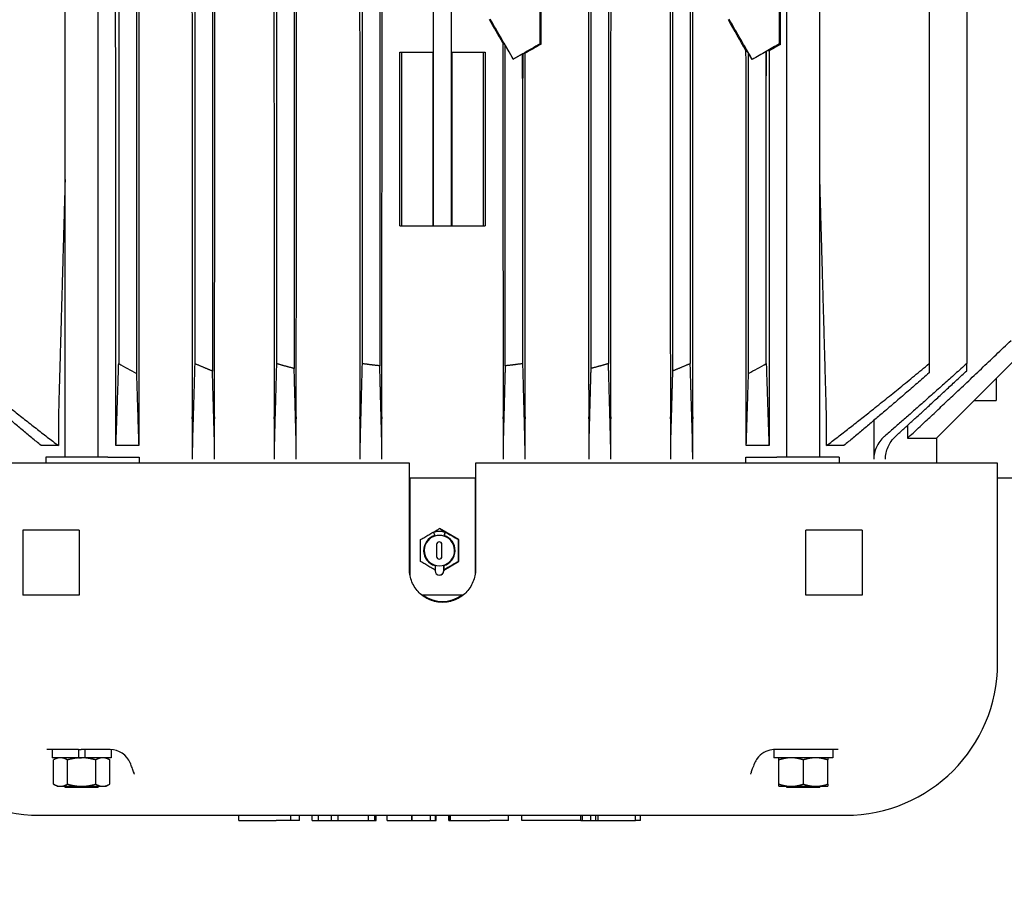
# Model space of a CAD drawing. Header units: inches. Extents: x 18 to 846, y -67 to 561.
# Tile 307 of 656: x 288 to 299, y 445 to 456. Entities that reach past the tile are written whole.
import ezdxf

# ---------------------------------------------------------------- set-up
doc = ezdxf.new("R2010")
doc.units = ezdxf.units.IN
doc.header["$LTSCALE"] = 24
doc.header["$MEASUREMENT"] = 0
doc.layers.add('Dimension (ANSI)', color=7, linetype='Continuous', lineweight=25)
doc.layers.add('Visible (ANSI)', color=7, linetype='Continuous', lineweight=30)
doc.styles.add('Note Text (ANSI)', font='tahoma.ttf')
doc.dimstyles.new('SB Fraction-16 (ANSI)', dxfattribs={"dimscale": 24, "dimtxt": 0.125, "dimasz": 0.098425, "dimexe": 0.125, "dimexo": 0.0625, "dimgap": 0.031496, "dimtad": 0, "dimtih": 1, "dimtoh": 1, "dimdec": 4, "dimrnd": 1e-08, "dimzin": 0, "dimdsep": 46, "dimlunit": 5, "dimtxsty": 'Note Text (ANSI)', "dimcen": 0.09, "dimdle": 0.393701, "dimclrd": 256, "dimclre": 256, "dimclrt": 256, "dimadec": 0, "dimazin": 3, "dimtfac": 0.96, "dimtofl": 0, "dimtmove": 0, "dimatfit": 3, "dimfxl": 1, "dimfrac": 2, "dimtolj": 1, "dimtzin": 12, "dimlwd": -1, "dimlwe": -1, "dimarcsym": 0})

# ---------------------------------------------------------------- blocks, each defined once
blk = doc.blocks.new('*D18')
at = {"layer": 'Defpoints', "color": 0, "transparency": 16777216}
for p in [(331.678, 544.007), (242.86, 406.007), (331.678, 406.007)]:
    blk.add_point(p, dxfattribs=at)
at = {"layer": 'Dimension (ANSI)', "transparency": 16777216}
for p, q in [((330.178, 544.007), (239.86, 544.007)), ((242.86, 541.645), (242.86, 486.331)), ((242.86, 408.369), (242.86, 481.682)), ((330.178, 406.007), (239.86, 406.007))]:
    blk.add_line(p, q, dxfattribs=at)
for points in [[(242.466, 541.645), (243.253, 541.645), (242.86, 544.007)], [(242.466, 408.369), (243.253, 408.369), (242.86, 406.007)]]:
    blk.add_solid(points, dxfattribs=at)
at = {"layer": 'Dimension (ANSI)', "transparency": 16777216, "insert": (239.783, 485.575), "char_height": 3, "attachment_point": 1, "style": 'Note Text (ANSI)'}
blk.add_mtext('\\A1;138', dxfattribs=at)

msp = doc.modelspace()

# ---------------------------------------------------------------- linework, layer by layer
at = {"layer": 'Visible (ANSI)'}
for p, q in [((298.74139, 463.69049), (298.74139, 451.69965)), ((298.3089, 463.53777), (298.3089, 451.69965)), ((288.36274, 450.62457), (288.36274, 462.38933)), ((288.74274, 450.62457), (288.74274, 462.38933)), ((288.97999, 462.38933), (288.97999, 451.69965)), ((289.18399, 462.38933), (289.18399, 451.58715)), ((289.85499, 462.38933), (289.85499, 451.69965)), ((290.05899, 462.38933), (290.05899, 451.61448)), ((290.79601, 462.38933), (290.79601, 451.69965)), ((291.00001, 462.38933), (291.00001, 451.64375)), ((291.78127, 462.38933), (291.78127, 451.69965)), ((291.98527, 462.38933), (291.98527, 451.67425)), ((294.41397, 462.38933), (294.41397, 451.64375)), ((294.61797, 462.38933), (294.61797, 451.69965)), ((295.35499, 462.38933), (295.35499, 451.61448)), ((295.55899, 462.38933), (295.55899, 451.69965)), ((296.67124, 450.62457), (296.67124, 462.38933)), ((297.05124, 450.62457), (297.05124, 462.38933)), ((292.60499, 453.28457), (292.60499, 456.65836)), ((292.80899, 453.28457), (292.80899, 456.65836)), ((293.83283, 455.38158), (293.83283, 456.13255)), ((296.58537, 455.38011), (296.58537, 456.13402)), ((293.40218, 455.39311), (293.42871, 455.36484)), ((293.42871, 455.36484), (293.52246, 455.20247)), ((293.42871, 451.67425), (293.42871, 455.36484)), ((293.84203, 455.37627), (293.83283, 455.38158)), ((296.22999, 455.27224), (296.20091, 455.30323)), ((296.5972, 455.37329), (296.58537, 455.38011)), ((292.21607, 455.28457), (292.23699, 455.28457)), ((292.23699, 455.28457), (292.59834, 455.28457)), ((292.23699, 455.28457), (292.23699, 453.28457)), ((292.59834, 453.28457), (292.59834, 455.28457)), ((292.81565, 455.28457), (292.81565, 453.28457)), ((292.81565, 455.28457), (293.17699, 455.28457)), ((293.17699, 455.28457), (293.19792, 455.28457)), ((293.17699, 455.28457), (293.17699, 453.28457)), ((293.52246, 455.20247), (293.62996, 455.26462)), ((293.52246, 455.20247), (293.5225, 455.20264)), ((293.62996, 454.98154), (293.62996, 455.26462)), ((293.63272, 455.26621), (293.66018, 455.27151)), ((293.63272, 455.26621), (293.63272, 454.98313)), ((296.27176, 455.19989), (296.22999, 455.27224)), ((296.22999, 451.58715), (296.22999, 455.27224)), ((296.43331, 455.29328), (296.27176, 455.19989)), ((296.27176, 455.19989), (296.2721, 455.20115)), ((296.43331, 455.29328), (296.43331, 455.01238)), ((296.46906, 455.30045), (296.434, 455.29367)), ((296.434, 455.01278), (296.434, 455.29367)), ((293.62996, 454.98154), (293.63271, 454.98313)), ((293.63271, 451.69965), (293.63271, 454.98313)), ((293.63271, 454.98313), (293.63272, 454.98313)), ((296.43399, 455.01277), (296.43331, 455.01238)), ((296.434, 455.01278), (296.43399, 455.01277)), ((296.43399, 451.69965), (296.43399, 455.01277)), ((292.21719, 453.28457), (292.23699, 453.28457)), ((292.23699, 453.28457), (292.59834, 453.28457)), ((292.59834, 453.28457), (292.60499, 453.28457)), ((292.60499, 453.28457), (292.80899, 453.28457)), ((292.80899, 453.28457), (292.81565, 453.28457)), ((292.81565, 453.28457), (293.17699, 453.28457)), ((293.17699, 453.28457), (293.19679, 453.28457)), ((298.39424, 450.84207), (299.48699, 451.93482)), ((298.3089, 451.69965), (298.3089, 451.59281)), ((298.74139, 451.61777), (298.74139, 451.69965)), ((299.08199, 451.52982), (299.08199, 451.27557)), ((298.82774, 451.27557), (299.08199, 451.27557)), ((288.28556, 451.0649), (288.28556, 450.7569)), ((288.94817, 450.7569), (288.94817, 451.0649)), ((289.21013, 451.0649), (289.21013, 450.7569)), ((289.82668, 451.0649), (289.82668, 450.60157)), ((290.08359, 450.60157), (290.08359, 451.0649)), ((290.76979, 451.0649), (290.76979, 450.60157)), ((291.024, 450.60157), (291.024, 451.0649)), ((291.75619, 451.0649), (291.75619, 450.60157)), ((292.00939, 450.60157), (292.00939, 451.0649)), ((293.4046, 451.0649), (293.4046, 450.60157)), ((293.65779, 450.60157), (293.65779, 451.0649)), ((294.38998, 451.0649), (294.38998, 450.60157)), ((294.64419, 450.60157), (294.64419, 451.0649)), ((295.3304, 451.0649), (295.3304, 450.60157)), ((295.58731, 450.60157), (295.58731, 451.0649)), ((296.20386, 450.7569), (296.20386, 451.0649)), ((296.46581, 451.0649), (296.46581, 450.7569)), ((297.12842, 450.7569), (297.12842, 451.0649)), ((297.67158, 451.04511), (297.67158, 450.60157)), ((298.06103, 450.98906), (298.06103, 450.84207)), ((298.06103, 450.84207), (298.39424, 450.84207)), ((298.39424, 450.84207), (298.39424, 450.55244)), ((288.28556, 450.7569), (288.08685, 450.7569)), ((289.21013, 450.7569), (288.94817, 450.7569)), ((296.46581, 450.7569), (296.20386, 450.7569)), ((297.32713, 450.7569), (297.12842, 450.7569)), ((292.32699, 450.55244), (286.31699, 450.55244)), ((288.85646, 450.62457), (288.14113, 450.62457)), ((288.14113, 450.62457), (288.14113, 450.55244)), ((288.85646, 450.62457), (289.21576, 450.62457)), ((289.21576, 450.62457), (289.21576, 450.55244)), ((292.32699, 449.33244), (292.32699, 450.55244)), ((299.09699, 450.55244), (293.08699, 450.55244)), ((293.08699, 450.55244), (293.08699, 449.33244)), ((296.19822, 450.55244), (296.19822, 450.62457)), ((296.19822, 450.62457), (296.55753, 450.62457)), ((297.27286, 450.62457), (296.55753, 450.62457)), ((297.27286, 450.62457), (297.27286, 450.55244)), ((299.09699, 448.25244), (299.09699, 450.55244)), ((293.08699, 450.38257), (292.32699, 450.38257)), ((292.33199, 450.38257), (292.33199, 449.271)), ((293.08199, 450.38257), (293.08199, 449.271)), ((299.95699, 450.38183), (299.09699, 450.38183)), ((288.52331, 449.78457), (287.87678, 449.78457)), ((287.87678, 449.78457), (287.87678, 449.03457)), ((288.52331, 449.78457), (288.52331, 449.03457)), ((292.67259, 449.80127), (292.67228, 449.80127)), ((292.89133, 449.67497), (292.67259, 449.80127)), ((297.53721, 449.78457), (296.89068, 449.78457)), ((296.89068, 449.03457), (296.89068, 449.78457)), ((297.53721, 449.78457), (297.53721, 449.03457)), ((292.61371, 449.73084), (292.61853, 449.71558)), ((292.61853, 449.71558), (292.61853, 449.71558)), ((292.66939, 449.64818), (292.67003, 449.64818)), ((292.72858, 449.73084), (292.72377, 449.71558)), ((292.72377, 449.71558), (292.72378, 449.71558)), ((292.72378, 449.71558), (292.72388, 449.71558)), ((292.72388, 449.71558), (292.72869, 449.73084)), ((292.72877, 449.73084), (292.72576, 449.7213)), ((292.72576, 449.7213), (292.72587, 449.7213)), ((292.72587, 449.7213), (292.72887, 449.73084)), ((292.82835, 449.63906), (292.8284, 449.63903)), ((292.82837, 449.63903), (292.8284, 449.63903)), ((292.8284, 449.63898), (292.8284, 449.63903)), ((292.89133, 449.67497), (292.89103, 449.67497)), ((292.89133, 449.42238), (292.89133, 449.67497)), ((292.63939, 449.61818), (292.63939, 449.47918)), ((292.69939, 449.47918), (292.69939, 449.61818)), ((292.70003, 449.47918), (292.70003, 449.61818)), ((292.66939, 449.44918), (292.67003, 449.44918)), ((292.72154, 449.32435), (292.89133, 449.42238)), ((292.8284, 449.45832), (292.82835, 449.4583)), ((292.82837, 449.45832), (292.8284, 449.45832)), ((292.8284, 449.45832), (292.8284, 449.45838)), ((292.89133, 449.42238), (292.89103, 449.42238)), ((292.62133, 449.37472), (292.62133, 449.31682)), ((292.67115, 449.37368), (292.67126, 449.37368)), ((292.72133, 449.37472), (292.72154, 449.37472)), ((292.72133, 449.31682), (292.72133, 449.37472)), ((292.72154, 449.37472), (292.72154, 449.31682)), ((292.67133, 449.26682), (292.67154, 449.26682)), ((288.52331, 449.03457), (287.87678, 449.03457)), ((292.94294, 449.03457), (292.47105, 449.03457)), ((297.53721, 449.03457), (296.89068, 449.03457)), ((288.21274, 447.25784), (288.15182, 447.25784)), ((288.51536, 447.25784), (288.21274, 447.25784)), ((288.21274, 447.25784), (288.21274, 447.16384)), ((288.51536, 447.25784), (288.51536, 447.16384)), ((288.51536, 447.25784), (288.54637, 447.25784)), ((288.59011, 447.25784), (288.54637, 447.25784)), ((288.68633, 447.25784), (288.59011, 447.25784)), ((288.59011, 447.25784), (288.59011, 447.16384)), ((288.88224, 447.25784), (288.68633, 447.25784)), ((288.89274, 447.25762), (288.89274, 447.16384)), ((296.52124, 447.25762), (296.52124, 447.16384)), ((296.72765, 447.25784), (296.53174, 447.25784)), ((297.19918, 447.25784), (296.72765, 447.25784)), ((297.19918, 447.25784), (297.19918, 447.16384)), ((297.26216, 447.25784), (297.19918, 447.25784)), ((288.51536, 447.16384), (288.21274, 447.16384)), ((288.27149, 447.16384), (288.22798, 447.13872)), ((288.51536, 447.16384), (288.55274, 447.16384)), ((288.59011, 447.16384), (288.55274, 447.16384)), ((288.89274, 447.16384), (288.59011, 447.16384)), ((288.83399, 447.16384), (288.8775, 447.13872)), ((297.19918, 447.16384), (296.52124, 447.16384)), ((296.57999, 447.13872), (296.57999, 447.16384)), ((297.14249, 447.16384), (297.14249, 447.13872)), ((288.22798, 446.86084), (288.22798, 447.13872)), ((288.39036, 446.86084), (288.39036, 447.13872)), ((288.71512, 446.86084), (288.71512, 447.13872)), ((288.8775, 446.86084), (288.8775, 447.13872)), ((296.30023, 447.10207), (296.30024, 447.10208)), ((296.57999, 446.86084), (296.57999, 447.13872)), ((296.86124, 446.86084), (296.86124, 447.13872)), ((297.14249, 446.86084), (297.14249, 447.13872)), ((288.27149, 446.83572), (288.22798, 446.86084)), ((288.27149, 446.83572), (288.30917, 446.83572)), ((288.30917, 446.83572), (288.55274, 446.83572)), ((288.36274, 446.82057), (288.36274, 446.83572)), ((288.74274, 446.82057), (288.36274, 446.82057)), ((288.55274, 446.83572), (288.79631, 446.83572)), ((288.74274, 446.82057), (288.74274, 446.83572)), ((288.79631, 446.83572), (288.83399, 446.83572)), ((288.83399, 446.83572), (288.8775, 446.86084)), ((296.57999, 446.83572), (296.57999, 446.86084)), ((296.57999, 446.83572), (296.72062, 446.83572)), ((296.67124, 446.82057), (296.67124, 446.83572)), ((297.05124, 446.82057), (296.67124, 446.82057)), ((296.72062, 446.83572), (297.00187, 446.83572)), ((297.00187, 446.83572), (297.14249, 446.83572)), ((297.05124, 446.82057), (297.05124, 446.83572)), ((297.14249, 446.86084), (297.14249, 446.83572)), ((288.06699, 446.50244), (297.34699, 446.50244)), ((290.36084, 446.44244), (290.36084, 446.50244)), ((290.95982, 446.44244), (290.95982, 446.50244)), ((291.05938, 446.44244), (291.05938, 446.50244)), ((291.20717, 446.44244), (291.20717, 446.50244)), ((291.27968, 446.44244), (291.27968, 446.50244)), ((291.42824, 446.44244), (291.42824, 446.50244)), ((291.50443, 446.44244), (291.50443, 446.50244)), ((291.85459, 446.44244), (291.85459, 446.50244)), ((291.9271, 446.44244), (291.9271, 446.50244)), ((291.94261, 446.44244), (291.94261, 446.50244)), ((292.07032, 446.44244), (292.07032, 446.50244)), ((292.35414, 446.44244), (292.35414, 446.50244)), ((292.35708, 446.44244), (292.35708, 446.50244)), ((292.56844, 446.44244), (292.56844, 446.50244)), ((292.62836, 446.44244), (292.62836, 446.50244)), ((292.63448, 446.44244), (292.63448, 446.50244)), ((292.7795, 446.44244), (292.7795, 446.50244)), ((292.78191, 446.44244), (292.78191, 446.50244)), ((292.79519, 446.44244), (292.79519, 446.50244)), ((292.79761, 446.44244), (292.79761, 446.50244)), ((293.46862, 446.44244), (293.46862, 446.50244)), ((293.61872, 446.44244), (293.61872, 446.50244)), ((294.30114, 446.44244), (294.30114, 446.50244)), ((294.31815, 446.44244), (294.31815, 446.50244)), ((294.41459, 446.44244), (294.41459, 446.50244)), ((294.47233, 446.44244), (294.47233, 446.50244)), ((294.50036, 446.44244), (294.50036, 446.50244)), ((294.92717, 446.44244), (294.92717, 446.50244)), ((294.98787, 446.44244), (294.98787, 446.50244)), ((290.36084, 446.44244), (290.79166, 446.44244)), ((290.95982, 446.44244), (290.79166, 446.44244)), ((291.05938, 446.44244), (290.95982, 446.44244)), ((291.20717, 446.44244), (291.27968, 446.44244)), ((291.27968, 446.44244), (291.42824, 446.44244)), ((291.42824, 446.44244), (291.50443, 446.44244)), ((291.50443, 446.44244), (291.85459, 446.44244)), ((291.85459, 446.44244), (291.9271, 446.44244)), ((291.9271, 446.44244), (291.94261, 446.44244)), ((292.07032, 446.44244), (292.35414, 446.44244)), ((292.35414, 446.44244), (292.35708, 446.44244)), ((292.35708, 446.44244), (292.56844, 446.44244)), ((292.56844, 446.44244), (292.62836, 446.44244)), ((292.62836, 446.44244), (292.63448, 446.44244)), ((292.7795, 446.44244), (292.78191, 446.44244)), ((292.78191, 446.44244), (292.79519, 446.44244)), ((292.79519, 446.44244), (292.79761, 446.44244)), ((292.79761, 446.44244), (293.25267, 446.44244)), ((293.46862, 446.44244), (293.25267, 446.44244)), ((293.83961, 446.44244), (293.61872, 446.44244)), ((294.19781, 446.44244), (293.83961, 446.44244)), ((294.30114, 446.44244), (294.19781, 446.44244)), ((294.30114, 446.44244), (294.31815, 446.44244)), ((294.31815, 446.44244), (294.41459, 446.44244)), ((294.41459, 446.44244), (294.47233, 446.44244)), ((294.47233, 446.44244), (294.50036, 446.44244)), ((294.50036, 446.44244), (294.92717, 446.44244)), ((294.98787, 446.44244), (294.92717, 446.44244))]:
    msp.add_line(p, q, dxfattribs=at)
for centre, radius, start, end in [((292.70699, 449.34244), 0.38, 234.115219, 305.884781), ((288.06699, 448.25244), 1.75, 180, 270), ((297.34699, 448.25244), 1.75, 270, 0)]:
    msp.add_arc(centre, radius, start, end, dxfattribs=at)
for centre, major_axis, ratio, start_param, end_param in [((292.91319, 456.14312), (5.57896, -9.66377), 0.0043602, 1.490591, 1.51810098), ((292.70699, 456.50031), (-6.62943, 11.48338), 0.00436318, 4.59662436, 4.63688796), ((292.90942, 460.9279), (-5.47686, 9.48692), 0.0043602, 4.07523509, 4.12087326), ((292.70699, 461.27855), (-6.62943, 11.48338), 0.00436318, 4.15217422, 4.19891145), ((292.70699, 454.66486), (-6.62955, -3.83294), 0.00755504, 4.53737415, 4.56792805), ((292.63777, 454.62483), (-5.61146, -3.24432), 0.00755446, 4.49173297, 4.52479877), ((292.70699, 453.08376), (6.62955, 3.83294), 0.00755504, 0.94153803, 0.96941358), ((292.63735, 453.04349), (5.6452, 3.26383), 0.00755446, 0.78900398, 0.82037259), ((292.74978, 454.66799), (7.59503, 4.39081), 0.00872654, 1.44960365, 1.46383663), ((292.70699, 453.08376), (6.62955, 3.83294), 0.00755504, 0.96954021, 0.99865589), ((289.04611, 451.0649), (0.00001, -0.76081), 0.99965805, 4.68432859, 4.71237305), ((288.929, 451.0649), (0, 0.73302), 0.02614548, 4.71239028, 4.74149801), ((289.23121, 451.0649), (0, -0.80455), 0.02619927, 4.68586881, 4.71238825), ((289.80447, 451.0649), (0, -0.84878), 0.02615963, 1.5707968, 1.59593392), ((290.10713, 451.0649), (0, 0.89907), 0.02618905, 1.5470652, 1.57079606), ((290.74543, 451.0649), (0, -0.93099), 0.02616797, 1.57079649, 1.59371351), ((291.04921, 451.0649), (0, 0.96264), 0.02618283, 1.54863297, 1.57079625), ((291.73051, 451.0649), (0, -0.98122), 0.02617308, 1.57079636, 1.59254002), ((292.03544, 451.0649), (0, 0.99532), 0.02617877, 1.54936078, 1.57079632), ((293.37854, 451.0649), (0, -0.99532), 0.02617877, 1.57079634, 1.59223188), ((293.68347, 451.0649), (0, 0.98122), 0.02617308, 1.54905263, 1.57079629), ((294.36478, 451.0649), (0, -0.96264), 0.02618283, 1.57079641, 1.59295968), ((294.66856, 451.0649), (0, 0.93099), 0.02616797, 1.54787915, 1.57079617), ((295.30685, 451.0649), (0, -0.89907), 0.02618905, 1.5707966, 1.59452745), ((295.60951, 451.0649), (0, 0.84878), 0.02615963, 1.54565873, 1.57079585), ((296.18278, 451.0649), (0, 0.80455), 0.02619927, 4.71238972, 4.73890915), ((296.48498, 451.0649), (0, -0.73302), 0.02614548, 4.68327995, 4.71238768), ((296.36788, 451.0649), (0.00001, 0.76081), 0.99965805, 4.71240491, 4.74044937), ((291.99952, 450.60162), (0, 0.37498), 0.02630003, 4.71224058, 5.49762332), ((293.41446, 450.60162), (0, 0.37498), 0.02630001, 0.78556196, 1.57094538), ((292.61386, 449.73084), (-0.00857, 0.02718), 0.00488276, 0.00000002, 1.56925679), ((292.72873, 449.73084), (0.00857, 0.02718), 0.00488276, 4.71392853, 7.85552118), ((292.67115, 449.54868), (0.05262, 0.1669), 0.99998926, 0.61086524, 6.28318531), ((292.67133, 449.54868), (-0.05459, 0.17257), 0.99998928, 0, 2.55530598), ((292.67115, 449.54868), (0.05262, 0.1669), 0.99998926, 0, 0.61086524), ((292.67115, 449.54868), (-0.05262, 0.1669), 0.99998926, 5.97776732, 6.28318531), ((292.66939, 449.61818), (0, 0.03), 0.99998689, 4.71238898, 7.85398163), ((292.67003, 449.61818), (0, 0.03), 0.99998689, 4.71238898, 6.28318531), ((292.67126, 449.54868), (0.05262, 0.1669), 0.99998926, 3.44702527, 6.28318531), ((292.67133, 449.54868), (0.05, -0.17396), 0.99998889, 0, 2.55627715), ((292.67154, 449.54868), (0.05, -0.17396), 0.99998889, 0, 2.55678971), ((292.72873, 449.73084), (0.00226, 0.00715), 0.00488276, 4.71392853, 7.85552118), ((292.66939, 449.47918), (0, -0.03), 0.99998689, 4.71238898, 7.85398163), ((292.67003, 449.47918), (0, -0.03), 0.99998689, 0, 1.57079633), ((292.67133, 449.31682), (0, -0.05), 0.99998689, 4.71238898, 7.85398163), ((292.67154, 449.31682), (0, -0.05), 0.99998689, 0, 1.57079633), ((288.88224, 447.00784), (0, 0.25), 0.99995193, 5.10788977, 6.28318531)]:
    msp.add_ellipse(centre, major_axis=major_axis, ratio=ratio, start_param=start_param, end_param=end_param, dxfattribs=at)
for points, weights in [([(288.94816, 451.08623), (288.94558, 454.46963), (288.94307, 457.69507)], [1.0000344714, 1.00034314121, 1.00035165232]), ([(289.21476, 457.69507), (289.21248, 454.45566), (289.21014, 451.08623)], [1.00028678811, 1.00028110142, 1.00002835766]), ([(293.84203, 455.37627), (293.8421, 455.75769), (293.84218, 456.13794)], [1.00003870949, 1.00003591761, 1.00003091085]), ([(288.36274, 453.81742), (288.3245, 452.46407), (288.28586, 451.08623)], [1.00021807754, 1.000148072, 1.00003187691]), ([(297.12812, 451.08623), (297.08949, 452.46407), (297.05124, 453.81742)], [1.00003187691, 1.000148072, 1.00021807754]), ([(298.06103, 450.84207), (298.60291, 451.34741), (299.2519, 451.9663)], [1.00227690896, 1.03212060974, 1.05319756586]), ([(287.10509, 451.69965), (287.7405, 451.17166), (288.28556, 450.7569)], [1.05862236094, 1.03520143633, 1.00299421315]), ([(288.94817, 450.7569), (288.96286, 451.16828), (288.97999, 451.69965)], [1.00314137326, 1.03668005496, 1.06090413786]), ([(289.85499, 451.69965), (289.84169, 451.24667), (289.83005, 450.86673)], [1.06225396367, 1.04407366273, 1.02017295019]), ([(290.05899, 451.61448), (289.95765, 451.65549), (289.85499, 451.69965)], [1.9737004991, 1.96726307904, 1.96037653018]), ([(290.79601, 451.69965), (290.78367, 451.25175), (290.77287, 450.86673)], [1.05595468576, 1.03934666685, 1.01782321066]), ([(291.00001, 451.64375), (290.89845, 451.67012), (290.79601, 451.69965)], [1.93958493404, 1.93563474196, 1.93123151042]), ([(291.78127, 451.69965), (291.76946, 451.25437), (291.75912, 450.86673)], [1.0525720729, 1.03683590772, 1.01659852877]), ([(291.98527, 451.67425), (291.88347, 451.68538), (291.78127, 451.69965)], [1.9173354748, 1.91571723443, 1.91364557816]), ([(292.0065, 450.86673), (291.99658, 451.24399), (291.98527, 451.67425)], [1.01627532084, 1.0355943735, 1.05077090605]), ([(293.42871, 451.67425), (293.41741, 451.24399), (293.40749, 450.86673)], [1.02101332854, 1.0165948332, 1.00786981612]), ([(293.63271, 451.69965), (293.53051, 451.68538), (293.42871, 451.67425)], [1.28075399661, 1.28214050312, 1.28322354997]), ([(293.65486, 450.86673), (293.64453, 451.25437), (293.63271, 451.69965)], [1.0078882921, 1.01684422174, 1.02112218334]), ([(294.61797, 451.69965), (294.51554, 451.67012), (294.41397, 451.64375)], [1.93123151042, 1.93563474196, 1.93958493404]), ([(294.64111, 450.86673), (294.63032, 451.25175), (294.61797, 451.69965)], [1.01781936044, 1.03934294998, 1.05595112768]), ([(295.55899, 451.69965), (295.45633, 451.65549), (295.35499, 451.61448)], [1.96037653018, 1.96726307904, 1.9737004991]), ([(295.58393, 450.86673), (295.5723, 451.24667), (295.55899, 451.69965)], [1.0201689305, 1.0440697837, 1.06225025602]), ([(296.43399, 451.69965), (296.45112, 451.16828), (296.46581, 450.7569)], [1.0260581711, 1.01875002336, 1.00164096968]), ([(297.12842, 450.7569), (297.67348, 451.17166), (298.3089, 451.69965)], [1.00299421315, 1.03520143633, 1.05862236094]), ([(298.74139, 451.69965), (298.23853, 451.24742), (297.79885, 450.86673)], [1.06133826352, 1.0433822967, 1.01982555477]), ([(288.08685, 450.7569), (287.62958, 451.13536), (287.10509, 451.59281)], [1.00268419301, 1.0289065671, 1.04898438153]), ([(289.18399, 451.58715), (289.19795, 451.13118), (289.21013, 450.7569)], [1.05025138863, 1.029695, 1.00278448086]), ([(290.08039, 450.86673), (290.07034, 451.21352), (290.05899, 451.61448)], [1.01867565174, 1.03891055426, 1.05489743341]), ([(291.02102, 450.86673), (291.01118, 451.22922), (291.00001, 451.64375)], [1.01703145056, 1.03640987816, 1.05171442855]), ([(294.41397, 451.64375), (294.40281, 451.22922), (294.39297, 450.86673)], [1.05171779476, 1.03641338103, 1.01703507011]), ([(295.35499, 451.61448), (295.34364, 451.21352), (295.33359, 450.86673)], [1.0549012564, 1.03891452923, 1.01867975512]), ([(296.20386, 450.7569), (296.21603, 451.13118), (296.22999, 451.58715)], [1.00142827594, 1.0149513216, 1.02177256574]), ([(298.3089, 451.59281), (297.78441, 451.13536), (297.32713, 450.7569)], [1.04898438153, 1.0289065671, 1.00268419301]), ([(297.92716, 450.86673), (298.3095, 451.21538), (298.74139, 451.61777)], [1.01843020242, 1.03852001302, 1.05439619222]), ([(288.30917, 447.16384), (288.27149, 447.16384), (288.22798, 447.13872)], [2.13159137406, 2.13159137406, 1.97854999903]), ([(288.39036, 447.13872), (288.34685, 447.16384), (288.30917, 447.16384)], [1.97854999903, 2.13159137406, 2.13159137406]), ([(288.55274, 447.16384), (288.47738, 447.16384), (288.39036, 447.13872)], [2.13159137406, 2.13159137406, 1.97854999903]), ([(288.71512, 447.13872), (288.6281, 447.16384), (288.55274, 447.16384)], [1.97854999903, 2.13159137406, 2.13159137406]), ([(288.79631, 447.16384), (288.75863, 447.16384), (288.71512, 447.13872)], [2.13159137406, 2.13159137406, 1.97854999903]), ([(288.8775, 447.13872), (288.83399, 447.16384), (288.79631, 447.16384)], [1.97854999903, 2.13159137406, 2.13159137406]), ([(296.72062, 447.16384), (296.65536, 447.16384), (296.57999, 447.13872)], [2.13159137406, 2.13159137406, 1.97854999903]), ([(296.86124, 447.13872), (296.78588, 447.16384), (296.72062, 447.16384)], [1.97854999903, 2.13159137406, 2.13159137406]), ([(297.00187, 447.16384), (296.93661, 447.16384), (296.86124, 447.13872)], [2.13159137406, 2.13159137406, 1.97854999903]), ([(297.14249, 447.13872), (297.06713, 447.16384), (297.00187, 447.16384)], [1.97854999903, 2.13159137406, 2.13159137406]), ([(288.22798, 446.86084), (288.27149, 446.83572), (288.30917, 446.83572)], [1.97854999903, 2.13159137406, 2.13159137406]), ([(288.30917, 446.83572), (288.34685, 446.83572), (288.39036, 446.86084)], [2.13159137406, 2.13159137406, 1.97854999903]), ([(288.39036, 446.86084), (288.47738, 446.83572), (288.55274, 446.83572)], [1.97854999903, 2.13159137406, 2.13159137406]), ([(288.55274, 446.83572), (288.6281, 446.83572), (288.71512, 446.86084)], [2.13159137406, 2.13159137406, 1.97854999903]), ([(288.71512, 446.86084), (288.75863, 446.83572), (288.79631, 446.83572)], [1.97854999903, 2.13159137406, 2.13159137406]), ([(288.79631, 446.83572), (288.83399, 446.83572), (288.8775, 446.86084)], [2.13159137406, 2.13159137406, 1.97854999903]), ([(296.57999, 446.86084), (296.65536, 446.83572), (296.72062, 446.83572)], [1.97854999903, 2.13159137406, 2.13159137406]), ([(296.72062, 446.83572), (296.78588, 446.83572), (296.86124, 446.86084)], [2.13159137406, 2.13159137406, 1.97854999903]), ([(296.86124, 446.86084), (296.93661, 446.83572), (297.00187, 446.83572)], [1.97854999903, 2.13159137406, 2.13159137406]), ([(297.00187, 446.83572), (297.06713, 446.83572), (297.14249, 446.86084)], [2.13159137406, 2.13159137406, 1.97854999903])]:
    msp.add_rational_spline(points, weights, degree=2, dxfattribs=at)
for points in [[(289.8223, 457.69507), (289.82376, 455.49213), (289.82522, 453.28918), (289.82667, 451.08623)], [(290.08359, 451.08623), (290.08496, 453.28918), (290.08633, 455.49212), (290.08771, 457.69507)], [(290.76581, 457.69507), (290.76714, 455.49212), (290.76846, 453.28918), (290.76978, 451.08623)], [(291.02401, 451.08623), (291.02529, 453.28918), (291.02657, 455.49212), (291.02785, 457.69507)], [(291.75242, 457.69507), (291.75368, 455.49212), (291.75493, 453.28918), (291.75619, 451.08623)], [(292.00939, 451.08623), (292.01063, 453.28918), (292.01186, 455.49212), (292.0131, 457.69507)], [(294.38614, 457.69507), (294.38742, 455.49212), (294.3887, 453.28918), (294.38997, 451.08623)], [(294.6442, 451.08623), (294.64552, 453.28918), (294.64685, 455.49212), (294.64817, 457.69507)], [(295.32627, 457.69507), (295.32765, 455.49212), (295.32902, 453.28918), (295.33039, 451.08623)], [(295.58731, 451.08623), (295.58876, 453.28918), (295.59022, 455.49213), (295.59168, 457.69507)], [(296.5972, 455.37329), (296.59726, 455.62918), (296.59733, 455.88507), (296.5974, 456.14095)], [(293.40218, 455.39311), (293.40298, 453.95749), (293.40379, 452.52186), (293.40459, 451.08623)], [(296.20385, 451.08623), (296.20287, 452.4919), (296.20189, 453.89757), (296.20091, 455.30323)], [(292.21719, 453.28457), (292.21682, 453.95123), (292.21644, 454.6179), (292.21607, 455.28457)], [(293.19792, 455.28457), (293.19754, 454.6179), (293.19717, 453.95123), (293.19679, 453.28457)], [(293.6578, 451.08623), (293.65859, 452.48133), (293.65939, 453.87642), (293.66018, 455.27151)], [(296.46906, 455.30045), (296.46797, 453.89572), (296.46689, 452.49098), (296.46582, 451.08623)], [(288.97999, 451.69965), (289.0477, 451.66158), (289.11569, 451.62407), (289.18399, 451.58715)], [(296.22999, 451.58715), (296.29834, 451.6241), (296.36633, 451.66161), (296.43399, 451.69965)], [(289.11293, 447.10416), (289.11319, 447.10346), (289.11347, 447.10277), (289.11375, 447.10207)], [(296.25662, 446.98611), (296.25661, 446.9861), (296.25661, 446.98609), (296.25661, 446.98609)]]:
    msp.add_open_spline(points, degree=3, dxfattribs=at)
for points, knots in [([(289.83005, 450.86673), (289.82997, 450.86406), (289.82989, 450.86139), (289.82935, 450.84261), (289.82888, 450.82337), (289.82806, 450.7815), (289.82772, 450.75885), (289.82722, 450.71705), (289.82701, 450.69427), (289.82674, 450.64753), (289.82668, 450.62356), (289.82668, 450.60157)], [-3.770751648, -3.770751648, -3.770751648, -3.770751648, -3.740299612, -3.740299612, -3.557780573, -3.557780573, -3.375261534, -3.375261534, -3.207693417, -3.207693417, -3.0401253, -3.0401253, -3.0401253, -3.0401253]), ([(290.08359, 450.60157), (290.08359, 450.62396), (290.08352, 450.64838), (290.08326, 450.69608), (290.08305, 450.71936), (290.08257, 450.7615), (290.08223, 450.78409), (290.08145, 450.826), (290.08099, 450.84533), (290.08049, 450.86326), (290.08044, 450.865), (290.08039, 450.86673)], [-2.959949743, -2.959949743, -2.959949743, -2.959949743, -2.789340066, -2.789340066, -2.618730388, -2.618730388, -2.438471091, -2.438471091, -2.258211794, -2.258211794, -2.238848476, -2.238848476, -2.238848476, -2.238848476]), ([(290.77287, 450.86673), (290.77242, 450.85042), (290.77196, 450.83089), (290.77116, 450.78851), (290.77083, 450.76566), (290.77033, 450.72271), (290.77013, 450.69876), (290.76985, 450.6497), (290.76979, 450.62459), (290.76979, 450.60157)], [-3.628256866, -3.628256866, -3.628256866, -3.628256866, -3.446094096, -3.446094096, -3.263931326, -3.263931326, -3.088515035, -3.088515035, -2.913098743, -2.913098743, -2.913098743, -2.913098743]), ([(291.024, 450.60157), (291.024, 450.62464), (291.02394, 450.64983), (291.02368, 450.6991), (291.02347, 450.72318), (291.02299, 450.76604), (291.02267, 450.78871), (291.0219, 450.83089), (291.02146, 450.85039), (291.02102, 450.86673)], [-2.869448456, -2.869448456, -2.869448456, -2.869448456, -2.693600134, -2.693600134, -2.517751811, -2.517751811, -2.338392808, -2.338392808, -2.159033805, -2.159033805, -2.159033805, -2.159033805]), ([(291.75912, 450.86673), (291.75869, 450.85038), (291.75825, 450.83089), (291.7575, 450.78882), (291.75719, 450.76625), (291.75672, 450.72344), (291.75651, 450.69929), (291.75625, 450.64991), (291.75619, 450.62467), (291.75619, 450.60157)], [-3.552858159, -3.552858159, -3.552858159, -3.552858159, -3.375042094, -3.375042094, -3.19722603, -3.19722603, -3.021135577, -3.021135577, -2.845045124, -2.845045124, -2.845045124, -2.845045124]), ([(293.65779, 450.60157), (293.65779, 450.62457), (293.65773, 450.64969), (293.65747, 450.69886), (293.65727, 450.72292), (293.65681, 450.76556), (293.65649, 450.78806), (293.65575, 450.83001), (293.65532, 450.84947), (293.65488, 450.86611), (293.65487, 450.86642), (293.65486, 450.86673)], [-2.845045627, -2.845045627, -2.845045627, -2.845045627, -2.66974514, -2.66974514, -2.494444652, -2.494444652, -2.31743806, -2.31743806, -2.140431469, -2.140431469, -2.137082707, -2.137082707, -2.137082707, -2.137082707]), ([(294.39297, 450.86673), (294.39252, 450.85039), (294.39208, 450.83089), (294.39131, 450.78871), (294.39099, 450.76604), (294.39051, 450.72318), (294.39031, 450.6991), (294.39004, 450.64983), (294.38998, 450.62464), (294.38998, 450.60157)], [-3.57986003, -3.57986003, -3.57986003, -3.57986003, -3.400501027, -3.400501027, -3.221142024, -3.221142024, -3.045293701, -3.045293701, -2.869445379, -2.869445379, -2.869445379, -2.869445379]), ([(294.64419, 450.60157), (294.64419, 450.62459), (294.64413, 450.6497), (294.64386, 450.69876), (294.64365, 450.72271), (294.64315, 450.76566), (294.64282, 450.78851), (294.64203, 450.83089), (294.64157, 450.85042), (294.64111, 450.86673)], [-2.91310978, -2.91310978, -2.91310978, -2.91310978, -2.737693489, -2.737693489, -2.562277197, -2.562277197, -2.380114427, -2.380114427, -2.197951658, -2.197951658, -2.197951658, -2.197951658]), ([(295.33359, 450.86673), (295.33354, 450.865), (295.33349, 450.86326), (295.33299, 450.84533), (295.33254, 450.826), (295.33175, 450.78409), (295.33142, 450.7615), (295.33093, 450.71936), (295.33073, 450.69608), (295.33046, 450.64838), (295.3304, 450.62396), (295.3304, 450.60157)], [-3.68105101, -3.68105101, -3.68105101, -3.68105101, -3.661687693, -3.661687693, -3.481428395, -3.481428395, -3.301169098, -3.301169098, -3.130559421, -3.130559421, -2.959949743, -2.959949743, -2.959949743, -2.959949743]), ([(295.58731, 450.60157), (295.58731, 450.62356), (295.58724, 450.64753), (295.58697, 450.69427), (295.58676, 450.71705), (295.58627, 450.75885), (295.58592, 450.7815), (295.5851, 450.82337), (295.58463, 450.84261), (295.58409, 450.86139), (295.58401, 450.86406), (295.58393, 450.86673)], [-3.0401253, -3.0401253, -3.0401253, -3.0401253, -2.872557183, -2.872557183, -2.704989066, -2.704989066, -2.522470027, -2.522470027, -2.339950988, -2.339950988, -2.309498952, -2.309498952, -2.309498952, -2.309498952]), ([(297.79885, 450.86673), (297.79602, 450.86427), (297.79325, 450.86181), (297.77292, 450.84323), (297.75517, 450.82396), (297.72426, 450.78208), (297.71114, 450.75945), (297.6922, 450.71757), (297.68432, 450.69468), (297.67401, 450.64772), (297.67158, 450.62365), (297.67158, 450.60157)], [-3.750046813, -3.750046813, -3.750046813, -3.750046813, -3.722147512, -3.722147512, -3.540149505, -3.540149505, -3.358151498, -3.358151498, -3.189897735, -3.189897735, -3.021643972, -3.021643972, -3.021643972, -3.021643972]), ([(297.80647, 450.60157), (297.80647, 450.62402), (297.80884, 450.64852), (297.81898, 450.69639), (297.82675, 450.71976), (297.84523, 450.76195), (297.85786, 450.78453), (297.8877, 450.82645), (297.9049, 450.8458), (297.92373, 450.86358), (297.92543, 450.86516), (297.92716, 450.86673)], [-2.946583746, -2.946583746, -2.946583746, -2.946583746, -2.775449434, -2.775449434, -2.604315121, -2.604315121, -2.424432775, -2.424432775, -2.244550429, -2.244550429, -2.227040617, -2.227040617, -2.227040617, -2.227040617]), ([(292.45353, 449.67497), (292.4586, 449.67791), (292.46367, 449.68084), (292.48253, 449.69176), (292.4985, 449.70099), (292.53105, 449.7198), (292.54763, 449.72938), (292.56277, 449.73812), (292.57791, 449.74686), (292.5945, 449.75644), (292.62712, 449.77525), (292.64314, 449.78448), (292.66209, 449.7954), (292.66718, 449.79833), (292.67228, 449.80127)], [2.864439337, 2.864439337, 2.864439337, 2.864439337, 2.909620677, 2.909620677, 3.042877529, 3.042877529, 3.176134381, 3.176134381, 3.176134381, 3.309391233, 3.309391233, 3.442648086, 3.442648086, 3.487829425, 3.487829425, 3.487829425, 3.487829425]), ([(292.7373, 449.75802), (292.72877, 449.76071), (292.72008, 449.76287), (292.70251, 449.76613), (292.69362, 449.76722), (292.67577, 449.76831), (292.66682, 449.76831), (292.64897, 449.76722), (292.64008, 449.76613), (292.62251, 449.76287), (292.61382, 449.76071), (292.60529, 449.75802)], [2.836160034, 2.836160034, 2.836160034, 2.836160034, 2.958333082, 2.958333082, 3.08050613, 3.08050613, 3.202679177, 3.202679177, 3.324852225, 3.324852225, 3.447025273, 3.447025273, 3.447025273, 3.447025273]), ([(292.67228, 449.80127), (292.67735, 449.79833), (292.68242, 449.7954), (292.70128, 449.78448), (292.71725, 449.77525), (292.7498, 449.75644), (292.76637, 449.74686), (292.78152, 449.73812), (292.79666, 449.72938), (292.81325, 449.7198), (292.84587, 449.70099), (292.86189, 449.69176), (292.88083, 449.68084), (292.88593, 449.67791), (292.89103, 449.67497)], [2.864439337, 2.864439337, 2.864439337, 2.864439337, 2.909620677, 2.909620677, 3.042877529, 3.042877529, 3.176134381, 3.176134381, 3.176134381, 3.309391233, 3.309391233, 3.442648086, 3.442648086, 3.487829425, 3.487829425, 3.487829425, 3.487829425]), ([(292.45353, 449.42238), (292.45352, 449.42825), (292.45351, 449.43412), (292.45346, 449.45595), (292.45344, 449.47442), (292.4534, 449.51204), (292.4534, 449.53119), (292.4534, 449.54868), (292.4534, 449.56617), (292.4534, 449.58531), (292.45344, 449.62294), (292.45346, 449.64141), (292.45351, 449.66323), (292.45352, 449.6691), (292.45353, 449.67497)], [2.864439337, 2.864439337, 2.864439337, 2.864439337, 2.909620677, 2.909620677, 3.042877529, 3.042877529, 3.176134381, 3.176134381, 3.176134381, 3.309391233, 3.309391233, 3.442648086, 3.442648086, 3.487829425, 3.487829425, 3.487829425, 3.487829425]), ([(292.89103, 449.67497), (292.89101, 449.6691), (292.891, 449.66323), (292.89096, 449.64141), (292.89093, 449.62294), (292.8909, 449.58531), (292.89089, 449.56617), (292.89089, 449.54868), (292.89089, 449.53119), (292.8909, 449.51204), (292.89093, 449.47442), (292.89096, 449.45595), (292.891, 449.43412), (292.89101, 449.42825), (292.89103, 449.42238)], [2.864439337, 2.864439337, 2.864439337, 2.864439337, 2.909620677, 2.909620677, 3.042877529, 3.042877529, 3.176134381, 3.176134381, 3.176134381, 3.309391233, 3.309391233, 3.442648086, 3.442648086, 3.487829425, 3.487829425, 3.487829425, 3.487829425]), ([(292.62133, 449.32544), (292.61785, 449.32745), (292.61434, 449.32948), (292.5945, 449.34092), (292.57791, 449.35049), (292.56277, 449.35923), (292.54763, 449.36798), (292.53105, 449.37755), (292.4985, 449.39636), (292.48253, 449.4056), (292.46367, 449.41651), (292.4586, 449.41945), (292.45353, 449.42238)], [3.014067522, 3.014067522, 3.014067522, 3.014067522, 3.042877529, 3.042877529, 3.176134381, 3.176134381, 3.176134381, 3.309391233, 3.309391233, 3.442648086, 3.442648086, 3.487829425, 3.487829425, 3.487829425, 3.487829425]), ([(292.89103, 449.42238), (292.88593, 449.41945), (292.88083, 449.41651), (292.86189, 449.4056), (292.84587, 449.39636), (292.81325, 449.37755), (292.79666, 449.36798), (292.78152, 449.35923), (292.76637, 449.35049), (292.7498, 449.34092), (292.7295, 449.32919), (292.7255, 449.32687), (292.72154, 449.32458)], [2.864439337, 2.864439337, 2.864439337, 2.864439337, 2.909620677, 2.909620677, 3.042877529, 3.042877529, 3.176134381, 3.176134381, 3.176134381, 3.309391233, 3.309391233, 3.3423158, 3.3423158, 3.3423158, 3.3423158]), ([(293.08699, 449.33244), (293.08699, 449.28471), (293.07745, 449.23382), (293.03867, 449.14019), (293.00942, 449.09747), (292.94196, 449.03001), (292.89924, 449.00076), (292.80562, 448.96198), (292.75472, 448.95244), (292.65927, 448.95244), (292.60837, 448.96198), (292.51475, 449.00076), (292.47202, 449.03001), (292.40456, 449.09747), (292.37532, 449.14019), (292.33653, 449.23382), (292.32699, 449.28471), (292.32699, 449.33244)], [-2.90936031, -2.90936031, -2.90936031, -2.90936031, -2.54569019, -2.54569019, -2.18202008, -2.18202008, -1.81835012, -1.81835012, -1.45468015, -1.45468015, -1.09101019, -1.09101019, -0.72734023, -0.72734023, -0.36367012, -0.36367012, 0, 0, 0, 0]), ([(296.53174, 447.25784), (296.52119, 447.25784), (296.51058, 447.25716), (296.4669, 447.25158), (296.43395, 447.24032), (296.37625, 447.2064), (296.35038, 447.18308), (296.31828, 447.13951), (296.30802, 447.12121), (296.30024, 447.10208)], [0.000130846, 0.000130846, 0.000130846, 0.000130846, 0.080679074, 0.080679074, 0.335672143, 0.335672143, 0.590665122, 0.590665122, 0.748081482, 0.748081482, 0.748081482, 0.748081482]), ([(289.16, 446.97639), (289.16, 446.97639), (289.15967, 446.97791), (289.1577, 446.9852), (289.15529, 446.99315), (289.14735, 447.01641), (289.14106, 447.03335), (289.1277, 447.0676), (289.12096, 447.08437), (289.11375, 447.10207)], [0.274335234, 0.274335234, 0.274335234, 0.274335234, 0.389448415, 0.389448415, 0.580975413, 0.580975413, 0.833177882, 0.833177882, 1.037882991, 1.037882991, 1.037882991, 1.037882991]), ([(296.30023, 447.10207), (296.29029, 447.07763), (296.2812, 447.05489), (296.26747, 447.01869), (296.26232, 447.00413), (296.25664, 446.98646), (296.25514, 446.98107), (296.25413, 446.97711), (296.25398, 446.97637), (296.25398, 446.97637)], [0, 0, 0, 0, 0.282619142, 0.282619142, 0.522887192, 0.522887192, 0.685256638, 0.685256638, 0.763989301, 0.763989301, 0.763989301, 0.763989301])]:
    msp.add_open_spline(points, degree=3, knots=knots, dxfattribs=at)

# ---------------------------------------------------------------- dimensions: what is measured, and where the dimension line sits
at = {"layer": 'Dimension (ANSI)'}
dim = msp.add_linear_dim(base=(242.85953, 406.00673), p1=(331.67843, 544.00673), p2=(331.67843, 406.00673), angle=90, dimstyle='SB Fraction-16 (ANSI)', override={"dimgap": 0.031496, "dimdec": 4, "dimtol": 0, "dimlim": 0, "dimtp": 0, "dimtm": 0, "dimtdec": 2, "dimatfit": 1}, dxfattribs=at)
dim.commit()
dim.dimension.update_dxf_attribs({"geometry": '*D18', "text_midpoint": (242.85953, 484.00673), "dimtype": 160})

doc.saveas('drawing.dxf')
